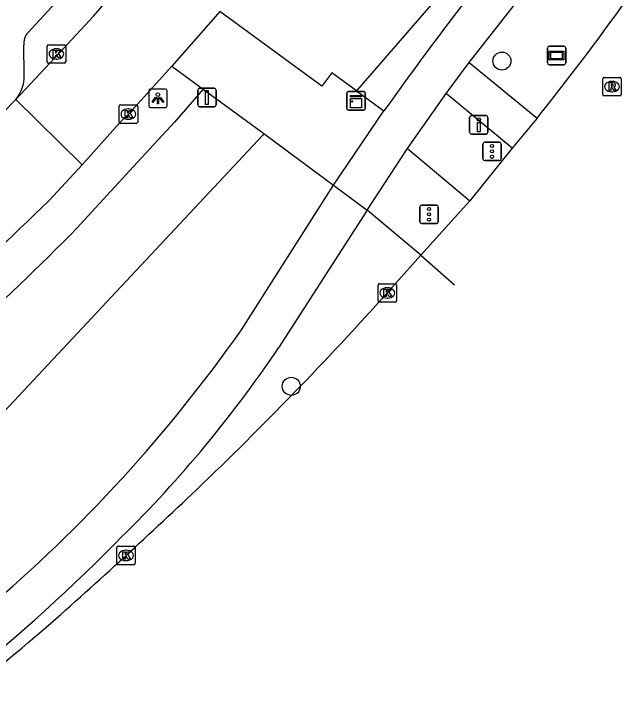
# Model space of a CAD drawing. Extents: x 162542 to 163144, y 380786 to 381511.
# Drawn here: x 163038.53 to 163071.66, y 380903.2 to 380940.88 of the extents above; entities that cross this region are included whole.
import ezdxf

# ---------------------------------------------------------------- set-up
doc = ezdxf.new("R2010")
doc.units = 0
for name, color, linetype in [('IMGEO_Berm_groen', 7, 'Continuous'), ('IMGEO_Boom', 7, 'Continuous'), ('IMGEO_Drukknoppaal', 7, 'Continuous'), ('IMGEO_Fietspad_gesloten', 7, 'Continuous'), ('IMGEO_Fietspad_open', 7, 'Continuous'), ('IMGEO_Kast', 7, 'Continuous'), ('IMGEO_Kolk', 7, 'Continuous'), ('IMGEO_Lichtpunt', 7, 'Continuous'), ('IMGEO_Parkeervlak_open', 7, 'Continuous'), ('IMGEO_Rijbaan_lokaal_gesloten', 7, 'Continuous'), ('IMGEO_Rijbaan_lokaal_open', 7, 'Continuous'), ('IMGEO_Rioolput', 7, 'Continuous'), ('IMGEO_Straatnaambord', 7, 'Continuous'), ('IMGEO_Verkeersbordpaal', 7, 'Continuous'), ('IMGEO_Verkeersregelinstallatiepaal', 7, 'Continuous'), ('IMGEO_Voetpad_open', 7, 'Continuous')]:
    doc.layers.add(name, color=color, linetype=linetype)

msp = doc.modelspace()

# ---------------------------------------------------------------- linework, layer by layer
at = {"layer": 'IMGEO_Berm_groen'}
for points in [[(163066.157, 380947.208), (163057.07, 380936.712)], [(163052.053, 380934.396), (163051.99, 380934.322), (163034.274, 380915.4)]]:
    msp.add_lwpolyline(points, dxfattribs=at)
at = {"layer": 'IMGEO_Boom'}
for centre in [(163064.939, 380938.324), (163053.539, 380920.72)]:
    msp.add_circle(centre, 0.489, dxfattribs=at)
at = {"layer": 'IMGEO_Drukknoppaal'}
for p, q in [((163063.193, 380934.476), (163063.193, 380935.276)), ((163063.193, 380935.276), (163063.193, 380934.476)), ((163063.293, 380935.376), (163064.083, 380935.376)), ((163064.083, 380935.376), (163063.293, 380935.376)), ((163064.183, 380935.276), (163064.183, 380934.476)), ((163064.183, 380934.476), (163064.183, 380935.276)), ((163064.083, 380934.376), (163063.293, 380934.376)), ((163063.293, 380934.376), (163064.083, 380934.376))]:
    msp.add_line(p, q, dxfattribs=at)
msp.add_lwpolyline([(163063.763, 380935.001), (163063.763, 380934.501), (163063.613, 380934.501), (163063.613, 380935.001), (163063.763, 380935.001)], dxfattribs=at)
msp.add_circle((163063.688, 380935.166), 0.085, dxfattribs=at)
for centre, start, end in [((163063.293, 380935.276), 90, 180), ((163063.293, 380935.276), 90, 180), ((163064.083, 380935.276), 0, 90), ((163064.083, 380935.276), 360, 90), ((163063.293, 380934.476), 180, 270), ((163063.293, 380934.476), 180, 270), ((163064.083, 380934.476), 270, 0), ((163064.083, 380934.476), 270, 0)]:
    msp.add_arc(centre, 0.1, start, end, dxfattribs=at)
at = {"layer": 'IMGEO_Fietspad_gesloten'}
for points in [[(163063.171, 380938.254), (163067.583, 380943.893)], [(163061.929, 380936.564), (163063.171, 380938.254)], [(163059.824, 380933.595), (163061.929, 380936.564)], [(163055.829, 380931.606), (163058.556, 380935.625)], [(163057.639, 380930.264), (163059.824, 380933.595)], [(163050.838, 380923.771), (163055.829, 380931.606)], [(163055.829, 380931.606), (163057.639, 380930.264)], [(163057.639, 380930.264), (163052.852, 380922.807)]]:
    msp.add_lwpolyline(points, dxfattribs=at)
for centre, radius, start, end in [((163208.896, 380829.073), 184.27, 140.79796, 144.67321), ((162985.088, 380970.027), 80.391, 310.20645, 324.87282), ((162997.286, 380960.241), 66.999, 320.00993, 326.03212), ((162997.348, 380960.226), 66.942, 314.20141, 319.98574), ((162979.624, 380975.503), 90.274, 300.17816, 315.50627)]:
    msp.add_arc(centre, radius, start, end, dxfattribs=at)
at = {"layer": 'IMGEO_Fietspad_open'}
for points in [[(163063.171, 380938.254), (163066.839, 380935.238)], [(163065.487, 380933.604), (163061.929, 380936.564)]]:
    msp.add_lwpolyline(points, dxfattribs=at)
at = {"layer": 'IMGEO_Kast'}
for p, q in [((163056.617, 380936.676), (163057.458, 380936.676)), ((163057.458, 380936.676), (163056.617, 380936.676)), ((163056.542, 380935.751), (163056.542, 380936.592)), ((163056.542, 380936.592), (163056.542, 380935.751)), ((163057.542, 380936.601), (163057.542, 380935.76)), ((163057.542, 380935.76), (163057.542, 380936.601)), ((163057.467, 380935.676), (163056.626, 380935.676)), ((163056.626, 380935.676), (163057.467, 380935.676))]:
    msp.add_line(p, q, dxfattribs=at)
for points in [[(163056.737, 380936.466), (163057.337, 380936.466), (163057.337, 380936.381), (163056.737, 380936.381), (163056.737, 380936.466)], [(163056.737, 380936.291), (163057.337, 380936.291), (163057.337, 380935.802), (163056.737, 380935.802), (163056.737, 380936.291)]]:
    msp.add_lwpolyline(points, dxfattribs=at)
msp.add_circle((163056.821, 380936.14), 0.0377, dxfattribs=at)
for centre, start, end in [((163056.62, 380936.598), 92.4484, 184.2845), ((163056.62, 380936.598), 92.4484, 184.2845), ((163057.464, 380936.598), 2.4484, 94.2845), ((163057.464, 380936.598), 2.4484, 94.2845), ((163056.62, 380935.754), 182.4484, 274.2845), ((163056.62, 380935.754), 182.4484, 274.2845), ((163057.464, 380935.754), 272.4484, 4.2845), ((163057.464, 380935.754), 272.4484, 4.2845)]:
    msp.add_arc(centre, 0.0779, start, end, dxfattribs=at)
at = {"layer": 'IMGEO_Kolk'}
for p, q in [((163040.329, 380938.286), (163040.329, 380939.138)), ((163040.404, 380939.212), (163041.256, 380939.212)), ((163040.817, 380938.992), (163040.842, 380938.992)), ((163041.33, 380939.138), (163041.33, 380938.286)), ((163041.256, 380938.212), (163040.404, 380938.212)), ((163040.84, 380938.432), (163040.815, 380938.432)), ((163044.223, 380935.026), (163044.223, 380935.878)), ((163044.298, 380935.952), (163045.15, 380935.952)), ((163045.224, 380935.878), (163045.224, 380935.026)), ((163044.711, 380935.732), (163044.736, 380935.732)), ((163044.734, 380935.172), (163044.709, 380935.172)), ((163045.15, 380934.952), (163044.298, 380934.952)), ((163058.234, 380925.351), (163058.234, 380926.203)), ((163058.309, 380926.277), (163059.161, 380926.277)), ((163059.235, 380926.203), (163059.235, 380925.351)), ((163058.722, 380926.057), (163058.747, 380926.057)), ((163058.745, 380925.497), (163058.72, 380925.497)), ((163059.161, 380925.277), (163058.309, 380925.277)), ((163044.095, 380911.141), (163044.095, 380911.993)), ((163044.17, 380912.067), (163045.022, 380912.067)), ((163044.583, 380911.847), (163044.608, 380911.847)), ((163045.096, 380911.993), (163045.096, 380911.141)), ((163045.022, 380911.067), (163044.17, 380911.067)), ((163044.606, 380911.287), (163044.581, 380911.287))]:
    msp.add_line(p, q, dxfattribs=at)
for points in [[(163040.329, 380938.286), (163040.329, 380939.138)], [(163040.404, 380939.212), (163041.256, 380939.212)], [(163040.65, 380938.912), (163040.773, 380938.912), (163040.773, 380938.761), (163040.903, 380938.912), (163041.067, 380938.912), (163040.921, 380938.761), (163041.074, 380938.512), (163040.922, 380938.512), (163040.837, 380938.676), (163040.773, 380938.609), (163040.773, 380938.512), (163040.65, 380938.512), (163040.65, 380938.912)], [(163041.33, 380939.138), (163041.33, 380938.286)], [(163041.256, 380938.212), (163040.404, 380938.212)], [(163044.223, 380935.026), (163044.223, 380935.878)], [(163044.298, 380935.952), (163045.15, 380935.952)], [(163045.224, 380935.878), (163045.224, 380935.026)], [(163044.544, 380935.652), (163044.667, 380935.652), (163044.667, 380935.501), (163044.797, 380935.652), (163044.961, 380935.652), (163044.815, 380935.501), (163044.968, 380935.252), (163044.816, 380935.252), (163044.731, 380935.416), (163044.667, 380935.349), (163044.667, 380935.252), (163044.544, 380935.252), (163044.544, 380935.652)], [(163045.15, 380934.952), (163044.298, 380934.952)], [(163058.234, 380925.351), (163058.234, 380926.203)], [(163058.309, 380926.277), (163059.161, 380926.277)], [(163059.235, 380926.203), (163059.235, 380925.351)], [(163058.555, 380925.977), (163058.678, 380925.977), (163058.678, 380925.826), (163058.808, 380925.977), (163058.972, 380925.977), (163058.826, 380925.826), (163058.979, 380925.577), (163058.827, 380925.577), (163058.742, 380925.741), (163058.678, 380925.674), (163058.678, 380925.577), (163058.555, 380925.577), (163058.555, 380925.977)], [(163059.161, 380925.277), (163058.309, 380925.277)], [(163044.095, 380911.141), (163044.095, 380911.993)], [(163044.17, 380912.067), (163045.022, 380912.067)], [(163044.416, 380911.767), (163044.539, 380911.767), (163044.539, 380911.616), (163044.669, 380911.767), (163044.833, 380911.767), (163044.687, 380911.616), (163044.84, 380911.367), (163044.688, 380911.367), (163044.603, 380911.531), (163044.539, 380911.464), (163044.539, 380911.367), (163044.416, 380911.367), (163044.416, 380911.767)], [(163045.096, 380911.993), (163045.096, 380911.141)], [(163045.022, 380911.067), (163044.17, 380911.067)]]:
    msp.add_lwpolyline(points, dxfattribs=at)
for centre, start, end in [((163040.406, 380939.136), 91.552, 178.448), ((163040.406, 380939.136), 91.552, 178.448), ((163041.254, 380939.136), 1.552, 88.448), ((163041.254, 380939.136), 1.552, 88.448), ((163040.406, 380938.288), 181.552, 268.448), ((163040.406, 380938.288), 181.552, 268.448), ((163041.254, 380938.288), 271.552, 358.448), ((163041.254, 380938.288), 271.552, 358.448), ((163044.3, 380935.876), 91.552, 178.448), ((163044.3, 380935.876), 91.552, 178.448), ((163045.148, 380935.876), 1.552, 88.448), ((163045.148, 380935.876), 1.552, 88.448), ((163044.3, 380935.028), 181.552, 268.448), ((163044.3, 380935.028), 181.552, 268.448), ((163045.148, 380935.028), 271.552, 358.448), ((163045.148, 380935.028), 271.552, 358.448), ((163058.311, 380926.201), 91.552, 178.448), ((163058.311, 380926.201), 91.552, 178.448), ((163059.159, 380926.201), 1.552, 88.448), ((163059.159, 380926.201), 1.552, 88.448), ((163058.311, 380925.353), 181.552, 268.448), ((163058.311, 380925.353), 181.552, 268.448), ((163059.159, 380925.353), 271.552, 358.448), ((163059.159, 380925.353), 271.552, 358.448), ((163044.172, 380911.991), 91.552, 178.448), ((163044.172, 380911.991), 91.552, 178.448), ((163045.02, 380911.991), 1.552, 88.448), ((163045.02, 380911.991), 1.552, 88.448), ((163044.172, 380911.143), 181.552, 268.448), ((163044.172, 380911.143), 181.552, 268.448), ((163045.02, 380911.143), 271.552, 358.448), ((163045.02, 380911.143), 271.552, 358.448)]:
    msp.add_arc(centre, 0.0765, start, end, dxfattribs=at)
for centre, major_axis, ratio, start_param, end_param in [((163040.816, 380938.712), (-0.387, 0.002), 0.722429, 4.712389, 7.853982), ((163040.841, 380938.712), (-0.39, 0.002), 0.717154, 1.570796, 4.712389), ((163044.71, 380935.452), (-0.387, 0.002), 0.722429, 4.712389, 7.853982), ((163044.735, 380935.452), (-0.39, 0.002), 0.717154, 1.570796, 4.712389), ((163058.721, 380925.777), (-0.387, 0.002), 0.722429, 4.712389, 7.853982), ((163058.746, 380925.777), (-0.39, 0.002), 0.717154, 1.570796, 4.712389), ((163044.582, 380911.567), (-0.387, 0.002), 0.722429, 4.712389, 7.853982), ((163044.607, 380911.567), (-0.39, 0.002), 0.717154, 1.570796, 4.712389)]:
    msp.add_ellipse(centre, major_axis=major_axis, ratio=ratio, start_param=start_param, end_param=end_param, dxfattribs=at)
at = {"layer": 'IMGEO_Lichtpunt'}
for p, q in [((163045.823, 380936.712), (163045.823, 380935.905)), ((163045.823, 380936.712), (163045.823, 380935.905)), ((163046.725, 380936.807), (163045.917, 380936.807)), ((163046.725, 380936.807), (163045.917, 380936.807)), ((163046.819, 380935.905), (163046.819, 380936.712)), ((163046.819, 380935.905), (163046.819, 380936.712)), ((163045.917, 380935.811), (163046.725, 380935.811)), ((163045.917, 380935.811), (163046.725, 380935.811))]:
    msp.add_line(p, q, dxfattribs=at)
for points in [[(163046.197, 380936.376), (163046.236, 380936.348), (163046.048, 380936.086), (163046.01, 380936.113), (163046.197, 380936.376)], [(163046.299, 380936.328), (163046.346, 380936.328), (163046.346, 380936.006), (163046.299, 380936.006), (163046.299, 380936.328)], [(163046.409, 380936.348), (163046.447, 380936.375), (163046.634, 380936.113), (163046.595, 380936.085), (163046.409, 380936.348)]]:
    msp.add_lwpolyline(points, dxfattribs=at)
msp.add_circle((163046.322, 380936.51), 0.0994, dxfattribs=at)
for centre, start, end in [((163045.917, 380936.712), 90, 180), ((163045.917, 380936.712), 90, 180), ((163046.725, 380936.712), 0, 90), ((163046.725, 380936.712), 0, 90), ((163045.917, 380935.905), 180, 270), ((163045.917, 380935.905), 180, 270), ((163046.725, 380935.905), 270, 0), ((163046.725, 380935.905), 270, 360)]:
    msp.add_arc(centre, 0.0946, start, end, dxfattribs=at)
at = {"layer": 'IMGEO_Parkeervlak_open'}
msp.add_lwpolyline([(163048.768, 380936.807), (163047.209, 380935.017), (163044.992, 380932.619), (163041.933, 380929.281)], dxfattribs=at)
msp.add_arc((162932.15, 381037.321), 154.029, 308.96568, 315.45842, dxfattribs=at)
at = {"layer": 'IMGEO_Rijbaan_lokaal_gesloten'}
for points in [[(163066.839, 380935.238), (163065.487, 380933.604)], [(163065.487, 380933.604), (163063.201, 380930.757)], [(163063.201, 380930.757), (163060.559, 380927.818)], [(163060.559, 380927.818), (163058.735, 380925.777)], [(163060.559, 380927.818), (163062.369, 380926.22)]]:
    msp.add_lwpolyline(points, dxfattribs=at)
for centre, radius, start, end in [((162965.63, 381016.805), 129.987, 321.13376, 324.65601), ((162913.258, 381056.517), 195.593, 313.71234, 318.054), ((162848.496, 381125.29), 290.057, 311.31408, 313.57128), ((162919.24, 381049.034), 186.098, 306.03261, 310.45441)]:
    msp.add_arc(centre, radius, start, end, dxfattribs=at)
at = {"layer": 'IMGEO_Rijbaan_lokaal_open'}
for points in [[(163049.664, 380941.012), (163049.557, 380940.888), (163047.072, 380938.052)], [(163042.825, 380940.762), (163040.743, 380938.5), (163038.626, 380936.244)], [(163042.214, 380932.71), (163044.338, 380935.069), (163044.724, 380935.452), (163047.072, 380938.052)], [(163036.34, 380933.902), (163038.542, 380936.155), (163038.626, 380936.244)], [(163038.626, 380936.244), (163042.214, 380932.71)], [(163040.426, 380930.773), (163042.214, 380932.71)]]:
    msp.add_lwpolyline(points, dxfattribs=at)
for centre, radius, start, end in [((162907.518, 381061.16), 181.118, 318.33701, 327.73632), ((162772.724, 381207.354), 384.917, 311.49124, 314.06539)]:
    msp.add_arc(centre, radius, start, end, dxfattribs=at)
at = {"layer": 'IMGEO_Rioolput'}
for p, q in [((163070.469, 380937.441), (163071.321, 380937.441)), ((163070.394, 380936.515), (163070.394, 380937.367)), ((163070.882, 380937.221), (163070.907, 380937.221)), ((163071.395, 380937.367), (163071.395, 380936.515)), ((163070.905, 380936.661), (163070.88, 380936.661)), ((163071.321, 380936.441), (163070.469, 380936.441))]:
    msp.add_line(p, q, dxfattribs=at)
for points in [[(163070.469, 380937.441), (163071.321, 380937.441)], [(163070.394, 380936.515), (163070.394, 380937.367)], [(163070.983, 380937.139), (163070.731, 380937.141), (163070.731, 380936.741)], [(163070.909, 380937.06), (163070.855, 380937.06), (163070.855, 380936.979)], [(163071.395, 380937.367), (163071.395, 380936.515)], [(163070.731, 380936.741), (163070.855, 380936.741), (163070.855, 380936.903), (163070.866, 380936.903)], [(163070.855, 380936.979), (163070.907, 380936.979)], [(163070.913, 380936.874), (163070.984, 380936.741), (163071.124, 380936.741), (163071.059, 380936.867)], [(163071.321, 380936.441), (163070.469, 380936.441)]]:
    msp.add_lwpolyline(points, dxfattribs=at)
for centre, radius, start, end in [((163070.471, 380937.365), 0.0765, 91.552, 178.448), ((163070.471, 380937.365), 0.0765, 91.552, 178.448), ((163071.319, 380937.365), 0.0765, 1.552, 88.448), ((163071.319, 380937.365), 0.0765, 1.552, 88.448), ((163070.915, 380936.964), 0.0964, 77.0061, 93.1865), ((163070.929, 380937.021), 0.0378, 276.6634, 79.6772), ((163070.982, 380937.029), 0.109, 350.3612, 89.416), ((163070.98, 380937.029), 0.112, 277.5842, 350.9817), ((163070.865, 380936.85), 0.0533, 26.0293, 88.6989), ((163070.891, 380937.168), 0.19, 274.7715, 282.9687), ((163070.964, 380936.814), 0.108, 29.5134, 73.7905), ((163070.471, 380936.517), 0.0765, 181.552, 268.448), ((163070.471, 380936.517), 0.0765, 181.552, 268.448), ((163071.319, 380936.517), 0.0765, 271.552, 358.448), ((163071.319, 380936.517), 0.0765, 271.552, 358.448)]:
    msp.add_arc(centre, radius, start, end, dxfattribs=at)
for centre, major_axis, ratio, start_param, end_param in [((163070.881, 380936.941), (-0.387, 0.002), 0.722429, 4.712389, 7.853982), ((163070.906, 380936.941), (-0.39, 0.002), 0.717154, 1.570796, 4.712389)]:
    msp.add_ellipse(centre, major_axis=major_axis, ratio=ratio, start_param=start_param, end_param=end_param, dxfattribs=at)
at = {"layer": 'IMGEO_Straatnaambord'}
for p, q in [((163067.402, 380938.224), (163067.402, 380939.024)), ((163067.402, 380939.024), (163067.402, 380938.224)), ((163067.502, 380939.124), (163068.292, 380939.124)), ((163068.292, 380939.124), (163067.502, 380939.124)), ((163068.392, 380939.024), (163068.392, 380938.224)), ((163068.392, 380938.224), (163068.392, 380939.024)), ((163068.292, 380938.124), (163067.502, 380938.124)), ((163067.502, 380938.124), (163068.292, 380938.124))]:
    msp.add_line(p, q, dxfattribs=at)
for points in [[(163067.503, 380938.856), (163068.291, 380938.856), (163068.291, 380938.392), (163067.503, 380938.392), (163067.503, 380938.856)], [(163067.568, 380938.791), (163067.568, 380938.457), (163068.226, 380938.457), (163068.226, 380938.791), (163067.568, 380938.791)]]:
    msp.add_lwpolyline(points, dxfattribs=at)
for centre, start, end in [((163067.502, 380939.024), 90, 180), ((163067.502, 380939.024), 90, 180), ((163068.292, 380939.024), 0, 90), ((163068.292, 380939.024), 360, 90), ((163067.502, 380938.224), 180, 270), ((163067.502, 380938.224), 180, 270), ((163068.292, 380938.224), 270, 0), ((163068.292, 380938.224), 270, 0)]:
    msp.add_arc(centre, 0.1, start, end, dxfattribs=at)
at = {"layer": 'IMGEO_Verkeersbordpaal'}
for p, q in [((163048.476, 380935.952), (163048.476, 380936.752)), ((163048.476, 380936.752), (163048.476, 380935.952)), ((163048.576, 380936.852), (163049.366, 380936.852)), ((163049.366, 380936.852), (163048.576, 380936.852)), ((163049.466, 380936.752), (163049.466, 380935.952)), ((163049.466, 380935.952), (163049.466, 380936.752)), ((163049.366, 380935.852), (163048.576, 380935.852)), ((163048.576, 380935.852), (163049.366, 380935.852))]:
    msp.add_line(p, q, dxfattribs=at)
msp.add_lwpolyline([(163048.896, 380936.727), (163049.046, 380936.727), (163049.046, 380935.977), (163048.896, 380935.977), (163048.896, 380936.727)], dxfattribs=at)
for centre, start, end in [((163048.576, 380936.752), 90, 180), ((163048.576, 380936.752), 90, 180), ((163049.366, 380936.752), 0, 90), ((163049.366, 380936.752), 360, 90), ((163048.576, 380935.952), 180, 270), ((163048.576, 380935.952), 180, 270), ((163049.366, 380935.952), 270, 0), ((163049.366, 380935.952), 270, 0)]:
    msp.add_arc(centre, 0.1, start, end, dxfattribs=at)
at = {"layer": 'IMGEO_Verkeersregelinstallatiepaal'}
for p, q in [((163063.911, 380933.035), (163063.911, 380933.835)), ((163063.911, 380933.835), (163063.911, 380933.035)), ((163064.011, 380933.935), (163064.801, 380933.935)), ((163064.801, 380933.935), (163064.011, 380933.935)), ((163064.901, 380933.835), (163064.901, 380933.035)), ((163064.901, 380933.035), (163064.901, 380933.835)), ((163064.801, 380932.935), (163064.011, 380932.935)), ((163064.011, 380932.935), (163064.801, 380932.935)), ((163060.501, 380929.628), (163060.501, 380930.428)), ((163060.501, 380930.428), (163060.501, 380929.628)), ((163060.601, 380930.528), (163061.391, 380930.528)), ((163061.391, 380930.528), (163060.601, 380930.528)), ((163061.491, 380930.428), (163061.491, 380929.628)), ((163061.491, 380929.628), (163061.491, 380930.428)), ((163061.391, 380929.528), (163060.601, 380929.528)), ((163060.601, 380929.528), (163061.391, 380929.528))]:
    msp.add_line(p, q, dxfattribs=at)
for centre in [(163064.406, 380933.725), (163064.406, 380933.435), (163064.406, 380933.145), (163060.996, 380930.318), (163060.996, 380930.028), (163060.996, 380929.738)]:
    msp.add_circle(centre, 0.085, dxfattribs=at)
for centre, start, end in [((163064.011, 380933.835), 90, 180), ((163064.011, 380933.835), 90, 180), ((163064.801, 380933.835), 0, 90), ((163064.801, 380933.835), 360, 90), ((163064.011, 380933.035), 180, 270), ((163064.011, 380933.035), 180, 270), ((163064.801, 380933.035), 270, 0), ((163064.801, 380933.035), 270, 0), ((163060.601, 380930.428), 90, 180), ((163060.601, 380930.428), 90, 180), ((163061.391, 380930.428), 0, 90), ((163061.391, 380930.428), 360, 90), ((163060.601, 380929.628), 180, 270), ((163060.601, 380929.628), 180, 270), ((163061.391, 380929.628), 270, 0), ((163061.391, 380929.628), 270, 0)]:
    msp.add_arc(centre, 0.1, start, end, dxfattribs=at)
at = {"layer": 'IMGEO_Voetpad_open'}
for points in [[(163039.289, 380939.87), (163039.479, 380940.066), (163041.47, 380942.243)], [(163057.07, 380936.712), (163055.731, 380937.691), (163055.2, 380936.965), (163049.664, 380941.012)], [(163039.084, 380937.54), (163039.069, 380939.187)], [(163047.072, 380938.052), (163048.768, 380936.807)], [(163048.768, 380936.807), (163052.053, 380934.396)], [(163057.07, 380936.712), (163058.556, 380935.625)], [(163052.053, 380934.396), (163053.873, 380933.06), (163055.829, 380931.606)], [(163059.824, 380933.595), (163063.201, 380930.757)], [(163060.559, 380927.818), (163057.639, 380930.264)]]:
    msp.add_lwpolyline(points, dxfattribs=at)
for centre, radius, start, end in [((163039.893, 380939.298), 0.832, 136.5906, 187.701), ((163037.035, 380937.535), 2.049, 320.9436, 0.1301)]:
    msp.add_arc(centre, radius, start, end, dxfattribs=at)

doc.saveas('drawing.dxf')
